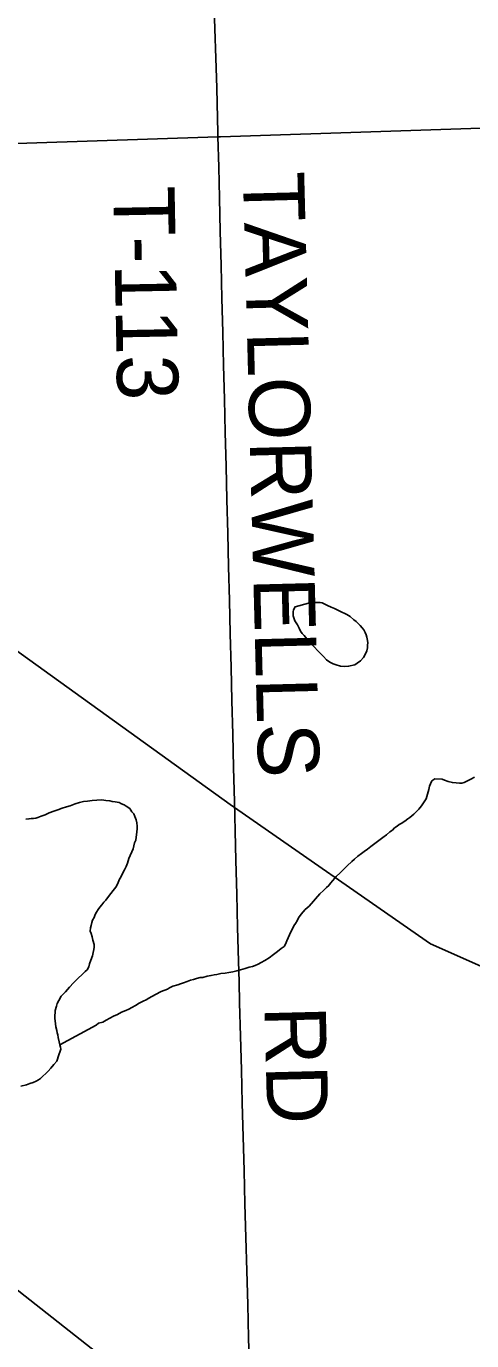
# Model space of a CAD drawing. Extents: x 103424 to 290657, y 38711 to 110967.
# Drawn here: x 214251.405 to 214251.611, y 40213.286 to 40213.895 of the extents above; entities that cross this region are included whole.
import ezdxf

# ---------------------------------------------------------------- set-up
doc = ezdxf.new("R2010")
doc.units = 0
for name, color, linetype in [('GM_X_Corporation', 7, 'Continuous'), ('GM_X_Minor_Lake', 7, 'Continuous'), ('GM_X_Minor_River', 7, 'Continuous'), ('GM_X_Rail_Line', 7, 'Continuous'), ('GM_X_Township_Road', 7, 'Continuous'), ('GM_X_Township_Road_Text', 7, 'Continuous'), ('SH_Text', 7, 'Continuous')]:
    doc.layers.add(name, color=color, linetype=linetype)

msp = doc.modelspace()

# ---------------------------------------------------------------- linework, layer by layer
at = {"layer": 'GM_X_Corporation'}
msp.add_lwpolyline([(214252.9169, 40215.10125), (214250.58101, 40215.10125), (214250.58214, 40215.03695), (214250.58213, 40215.03302), (214250.59416, 40214.26814), (214250.59475, 40214.23045), (214250.59525, 40214.19876), (214250.59563, 40214.17445), (214250.60357, 40213.81454), (214251.4935, 40213.84402), (214251.49479, 40213.84407), (214251.89403, 40213.85729), (214251.9103, 40213.85774), (214252.15851, 40213.8645), (214252.94541, 40213.88639), (214252.94345, 40213.98349), (214252.94211, 40214.05193), (214252.9379, 40214.25624), (214252.93476, 40214.40518), (214252.93118, 40214.55366), (214252.92091, 40214.97111)], close=True, dxfattribs=at)
msp.add_lwpolyline([(214250.60357, 40213.81454), (214251.4935, 40213.84402), (214251.49479, 40213.84407), (214251.89403, 40213.85729), (214251.9103, 40213.85774), (214252.15851, 40213.8645), (214252.94541, 40213.88639), (214252.95222, 40213.57472), (214252.96155, 40213.13364), (214252.96567, 40212.91067), (214252.97335, 40212.61181), (214252.99959, 40211.54278), (214253.0008, 40211.46375), (214253.00114, 40211.45371), (214252.97354, 40211.45307), (214252.53682, 40211.44633), (214252.33111, 40211.44048), (214251.82719, 40211.42752), (214251.79815, 40211.42687), (214251.40069, 40211.41803)], dxfattribs=at)
at = {"layer": 'GM_X_Minor_Lake'}
for points in [[(214251.53555, 40213.6281), (214251.53558, 40213.62811), (214251.53748, 40213.62834), (214251.53957, 40213.62837), (214251.5409, 40213.6284), (214251.54185, 40213.62822), (214251.54281, 40213.62767), (214251.54434, 40213.62694), (214251.54606, 40213.62621), (214251.54759, 40213.62548), (214251.54951, 40213.62456), (214251.55104, 40213.62383), (214251.55238, 40213.62328), (214251.55334, 40213.62273), (214251.55488, 40213.6218), (214251.55661, 40213.62031), (214251.55757, 40213.61957), (214251.55854, 40213.61864), (214251.55951, 40213.6177), (214251.56048, 40213.61658), (214251.56125, 40213.61564), (214251.56184, 40213.61451), (214251.56224, 40213.61338), (214251.56264, 40213.61225), (214251.56286, 40213.61073), (214251.56307, 40213.60959), (214251.5629, 40213.60864), (214251.56292, 40213.60731), (214251.56257, 40213.60597), (214251.56202, 40213.60463), (214251.5611, 40213.6029), (214251.55961, 40213.60135), (214251.55811, 40213.60019), (214251.55699, 40213.59941), (214251.55415, 40213.59878), (214251.55225, 40213.59875), (214251.55035, 40213.59891), (214251.54844, 40213.59944), (214251.54691, 40213.59999), (214251.54538, 40213.60072), (214251.54384, 40213.60183), (214251.54248, 40213.60333), (214251.54075, 40213.60501), (214251.53726, 40213.60875), (214251.5359, 40213.61025), (214251.53474, 40213.61155), (214251.53357, 40213.61306), (214251.53261, 40213.61399), (214251.53183, 40213.61512), (214251.53124, 40213.61644), (214251.53045, 40213.61794), (214251.52986, 40213.61888), (214251.52928, 40213.61982), (214251.52888, 40213.62077), (214251.52847, 40213.62209), (214251.52846, 40213.62304), (214251.52844, 40213.62399), (214251.52861, 40213.62494), (214251.52935, 40213.62629), (214251.53555, 40213.6281)], [(214251.53555, 40213.6281), (214251.52935, 40213.62629), (214251.52861, 40213.62494), (214251.52844, 40213.62399), (214251.52846, 40213.62304), (214251.52847, 40213.62209), (214251.52888, 40213.62077), (214251.52928, 40213.61982), (214251.52986, 40213.61888), (214251.53045, 40213.61794), (214251.53124, 40213.61644), (214251.53183, 40213.61512), (214251.53261, 40213.61399), (214251.53357, 40213.61306), (214251.53474, 40213.61155), (214251.5359, 40213.61025), (214251.53726, 40213.60875), (214251.54075, 40213.60501), (214251.54248, 40213.60333), (214251.54384, 40213.60183), (214251.54538, 40213.60072), (214251.54691, 40213.59999), (214251.54844, 40213.59944), (214251.55035, 40213.59891), (214251.55225, 40213.59875), (214251.55415, 40213.59878), (214251.55699, 40213.59941), (214251.55811, 40213.60019), (214251.55961, 40213.60135), (214251.5611, 40213.6029), (214251.56202, 40213.60463)], [(214251.56202, 40213.60463), (214251.56257, 40213.60597), (214251.56292, 40213.60731), (214251.5629, 40213.60864), (214251.56307, 40213.60959), (214251.56286, 40213.61073), (214251.56264, 40213.61225), (214251.56224, 40213.61338), (214251.56184, 40213.61451), (214251.56125, 40213.61564), (214251.56048, 40213.61658), (214251.55951, 40213.6177), (214251.55854, 40213.61864), (214251.55757, 40213.61957), (214251.55661, 40213.62031), (214251.55488, 40213.6218), (214251.55334, 40213.62273), (214251.55238, 40213.62328), (214251.55104, 40213.62383), (214251.54951, 40213.62456), (214251.54759, 40213.62548), (214251.54606, 40213.62621), (214251.54434, 40213.62694), (214251.54281, 40213.62767), (214251.54185, 40213.62822), (214251.5409, 40213.6284), (214251.53957, 40213.62837), (214251.53748, 40213.62834), (214251.53558, 40213.62811), (214251.53555, 40213.6281)]]:
    msp.add_lwpolyline(points, dxfattribs=at)
at = {"layer": 'GM_X_Minor_River'}
for points in [[(214251.58797, 40213.53418), (214251.5889, 40213.53553), (214251.59, 40213.53745), (214251.59072, 40213.53955), (214251.59126, 40213.54165), (214251.59161, 40213.54318), (214251.59216, 40213.54433), (214251.5927, 40213.54567), (214251.59402, 40213.54664), (214251.59744, 40213.54651), (214251.59859, 40213.54597), (214251.6003, 40213.54543), (214251.60221, 40213.54489), (214251.60392, 40213.54473), (214251.60545, 40213.54457), (214251.60659, 40213.54459), (214251.60772, 40213.54499), (214251.60922, 40213.54578), (214251.61073, 40213.54656), (214251.61242, 40213.54735)], [(214251.4023, 40213.40423), (214251.40495, 40213.40484), (214251.40646, 40213.40544), (214251.40797, 40213.40604), (214251.40929, 40213.40663), (214251.41042, 40213.40722), (214251.41135, 40213.40781), (214251.41247, 40213.40897), (214251.41378, 40213.41014), (214251.4149, 40213.4113), (214251.4162, 40213.41265), (214251.4175, 40213.41439), (214251.41899, 40213.41593), (214251.41989, 40213.4188), (214251.42043, 40213.42052), (214251.42079, 40213.42148), (214251.42059, 40213.42242), (214251.42038, 40213.42337), (214251.41997, 40213.42489), (214251.41956, 40213.42678), (214251.41935, 40213.42811), (214251.41914, 40213.42905), (214251.41893, 40213.43), (214251.41852, 40213.43171), (214251.4183, 40213.43322), (214251.41809, 40213.43455), (214251.41807, 40213.43569), (214251.41805, 40213.43702), (214251.41821, 40213.43835), (214251.41819, 40213.4393), (214251.41873, 40213.44141), (214251.41909, 40213.44255), (214251.41982, 40213.4439), (214251.42092, 40213.44601), (214251.42298, 40213.44795), (214251.42484, 40213.45007), (214251.4267, 40213.45219), (214251.42875, 40213.45432), (214251.43062, 40213.45607), (214251.43211, 40213.45743), (214251.43305, 40213.4582), (214251.43378, 40213.45955), (214251.43414, 40213.46088), (214251.43468, 40213.4626), (214251.4354, 40213.46471), (214251.43575, 40213.46624), (214251.43611, 40213.46757), (214251.43628, 40213.46872), (214251.43626, 40213.46986), (214251.43565, 40213.47194), (214251.43524, 40213.47345), (214251.43484, 40213.47497), (214251.43444, 40213.4761), (214251.4346, 40213.47762), (214251.43477, 40213.47877), (214251.43512, 40213.4801), (214251.43548, 40213.48125), (214251.43622, 40213.48241), (214251.43677, 40213.48375), (214251.43732, 40213.4849), (214251.43805, 40213.48605), (214251.43879, 40213.4872), (214251.43972, 40213.48836), (214251.44065, 40213.48952), (214251.44158, 40213.49049), (214251.44288, 40213.49222), (214251.444, 40213.49357), (214251.44511, 40213.49492), (214251.44622, 40213.49646), (214251.44714, 40213.49819), (214251.44787, 40213.49992), (214251.44879, 40213.50145), (214251.44952, 40213.50318), (214251.45026, 40213.50452), (214251.45099, 40213.50606), (214251.45172, 40213.50759), (214251.45225, 40213.50969), (214251.45426, 40213.51429), (214251.45461, 40213.51563), (214251.45497, 40213.51696), (214251.45552, 40213.5183), (214251.45568, 40213.51964), (214251.45585, 40213.52078), (214251.45602, 40213.52212), (214251.45618, 40213.52345), (214251.45616, 40213.52478), (214251.45594, 40213.5263), (214251.45573, 40213.52763), (214251.45513, 40213.52914), (214251.45454, 40213.53046), (214251.45376, 40213.53139), (214251.45279, 40213.5329), (214251.45106, 40213.53401), (214251.4501, 40213.53456)], [(214251.4501, 40213.53456), (214251.44895, 40213.53511), (214251.4478, 40213.53566), (214251.44589, 40213.536), (214251.44456, 40213.53617), (214251.44342, 40213.53653), (214251.4417, 40213.53669), (214251.4398, 40213.53685), (214251.43752, 40213.53681), (214251.43525, 40213.53657), (214251.43316, 40213.53635), (214251.43127, 40213.53612), (214251.42938, 40213.53571), (214251.42749, 40213.5351), (214251.42504, 40213.53411), (214251.42334, 40213.5337), (214251.42145, 40213.53309), (214251.41937, 40213.5323), (214251.41749, 40213.53169), (214251.41541, 40213.5309), (214251.41353, 40213.52991), (214251.41164, 40213.52931), (214251.41013, 40213.52871), (214251.40919, 40213.5285), (214251.40805, 40213.52829), (214251.4071, 40213.52827), (214251.40597, 40213.52807), (214251.40464, 40213.52804)], [(214251.42038, 40213.42337), (214251.43711, 40213.43261), (214251.43824, 40213.43339), (214251.44032, 40213.434), (214251.44182, 40213.43478), (214251.44352, 40213.43576), (214251.44521, 40213.43675), (214251.44709, 40213.43754), (214251.44897, 40213.43852), (214251.45086, 40213.43932), (214251.45237, 40213.43992), (214251.45368, 40213.4407), (214251.45537, 40213.44168), (214251.45706, 40213.44266), (214251.45895, 40213.44365), (214251.46026, 40213.44424), (214251.46158, 40213.44502), (214251.4629, 40213.44581), (214251.46703, 40213.44798), (214251.46798, 40213.44837), (214251.46892, 40213.44877), (214251.47024, 40213.44917), (214251.47118, 40213.44976), (214251.47268, 40213.45055), (214251.47495, 40213.45116), (214251.47627, 40213.45175), (214251.47759, 40213.45216), (214251.47929, 40213.45276), (214251.4808, 40213.45335), (214251.48231, 40213.45376), (214251.48363, 40213.45417), (214251.48534, 40213.45458), (214251.48666, 40213.4546), (214251.48855, 40213.4552), (214251.49044, 40213.45562), (214251.49177, 40213.45583), (214251.4931, 40213.45605), (214251.49499, 40213.45646), (214251.49688, 40213.45668), (214251.49859, 40213.45691), (214251.50048, 40213.45732), (214251.50237, 40213.45773), (214251.50407, 40213.45814), (214251.50615, 40213.45875), (214251.50804, 40213.45936), (214251.50955, 40213.45976), (214251.51087, 40213.46017), (214251.51219, 40213.46076), (214251.51369, 40213.46155), (214251.51539, 40213.46253), (214251.51726, 40213.4637), (214251.51933, 40213.46526), (214251.5212, 40213.46663), (214251.52288, 40213.46799), (214251.5242, 40213.46896), (214251.52494, 40213.47012), (214251.52548, 40213.47165), (214251.52676, 40213.47433), (214251.52749, 40213.47606), (214251.52822, 40213.4774), (214251.52877, 40213.47855), (214251.52951, 40213.4797), (214251.53025, 40213.48086), (214251.53099, 40213.4822), (214251.53209, 40213.48393), (214251.53395, 40213.48606), (214251.53583, 40213.48761), (214251.54085, 40213.49341), (214251.54253, 40213.49496), (214251.54384, 40213.49631), (214251.54496, 40213.49728), (214251.5457, 40213.49825), (214251.54681, 40213.4996), (214251.5483, 40213.50134), (214251.55017, 40213.50308), (214251.55185, 40213.50482), (214251.55353, 40213.50637), (214251.55558, 40213.50831), (214251.55689, 40213.50947), (214251.55839, 40213.51083), (214251.56008, 40213.512), (214251.56139, 40213.51298), (214251.56288, 40213.51414), (214251.56438, 40213.51531), (214251.56626, 40213.51668), (214251.56813, 40213.51804), (214251.57001, 40213.51941), (214251.57169, 40213.52077), (214251.57319, 40213.52212), (214251.5745, 40213.52291), (214251.57543, 40213.52388), (214251.57656, 40213.52466), (214251.57749, 40213.52543), (214251.57843, 40213.52602), (214251.58013, 40213.527), (214251.58162, 40213.52817), (214251.58256, 40213.52876), (214251.58443, 40213.53031), (214251.58555, 40213.53147), (214251.58667, 40213.53263), (214251.58797, 40213.53418)]]:
    msp.add_lwpolyline(points, dxfattribs=at)
at = {"layer": 'GM_X_Rail_Line'}
msp.add_lwpolyline([(214251.25098, 40213.71343), (214251.49922, 40213.53478), (214251.59205, 40213.47017), (214251.62789, 40213.45428), (214251.65265, 40213.44866), (214251.67739, 40213.44859), (214251.69815, 40213.45266), (214251.71853, 40213.46187), (214251.73847, 40213.47215), (214251.77631, 40213.49037), (214251.80444, 40213.49976), (214251.82406, 40213.50412), (214251.85707, 40213.50722), (214251.89101, 40213.50743), (214251.92053, 40213.50253), (214251.94613, 40213.4955), (214252.15062, 40213.43888), (214252.20214, 40213.42041), (214252.26502, 40213.39279), (214252.31177, 40213.36882), (214252.34702, 40213.35066), (214252.37425, 40213.3312), (214252.39074, 40213.30174), (214252.39942, 40213.27836)], dxfattribs=at)
at = {"layer": 'GM_X_Township_Road'}
msp.add_line((214251.49359, 40213.84414), (214251.49354, 40213.84613), dxfattribs=at)
for points in [[(214251.49354, 40213.84613), (214251.49319, 40213.85955), (214251.493, 40213.86679), (214251.49259, 40213.88043), (214251.49217, 40213.89408), (214251.49172, 40213.90891), (214251.49138, 40213.92444), (214251.49105, 40213.93997), (214251.49087, 40213.94801), (214251.4907, 40213.95606), (214251.49055, 40213.96562)], [(214251.50819, 40213.27211), (214251.50777, 40213.28764), (214251.50736, 40213.30317), (214251.50695, 40213.3187), (214251.50653, 40213.33423), (214251.50612, 40213.34975), (214251.50571, 40213.36528), (214251.50529, 40213.38081), (214251.50488, 40213.39634), (214251.50447, 40213.41187), (214251.50405, 40213.42739), (214251.50364, 40213.44292), (214251.50338, 40213.45258), (214251.50312, 40213.46225), (214251.50272, 40213.47777), (214251.50231, 40213.4933), (214251.50191, 40213.50883), (214251.50155, 40213.52253), (214251.5012, 40213.53622), (214251.50081, 40213.55175), (214251.50043, 40213.56727), (214251.50005, 40213.5828), (214251.49966, 40213.59833), (214251.49928, 40213.61386), (214251.4989, 40213.62939), (214251.49851, 40213.64491), (214251.49813, 40213.66044), (214251.49774, 40213.67597), (214251.49736, 40213.6915), (214251.49698, 40213.70703), (214251.49659, 40213.72255), (214251.49621, 40213.73808), (214251.49583, 40213.75361), (214251.49544, 40213.76914), (214251.49506, 40213.78467), (214251.49467, 40213.80019), (214251.49429, 40213.81572), (214251.49394, 40213.82993), (214251.49359, 40213.84414)]]:
    msp.add_lwpolyline(points, dxfattribs=at)
at = {"layer": 'SH_Text'}
msp.add_line((214234.64719, 40226.47703), (214265.04189, 40202.58867), dxfattribs=at)

# ---------------------------------------------------------------- texts
at = {"layer": 'GM_X_Township_Road_Text'}
for s, height, rotation, p in [('TAYLORWELLS', 0.0284091, 271.48302, (214251.50512, 40213.82754)), ('T-113', 0.028409, 271.12376, (214251.44506, 40213.82098)), ('RD', 0.028409, 271.45472, (214251.51511, 40213.4412))]:
    msp.add_text(s, height=height, rotation=rotation, dxfattribs=at).set_placement(p)

doc.saveas('drawing.dxf')
